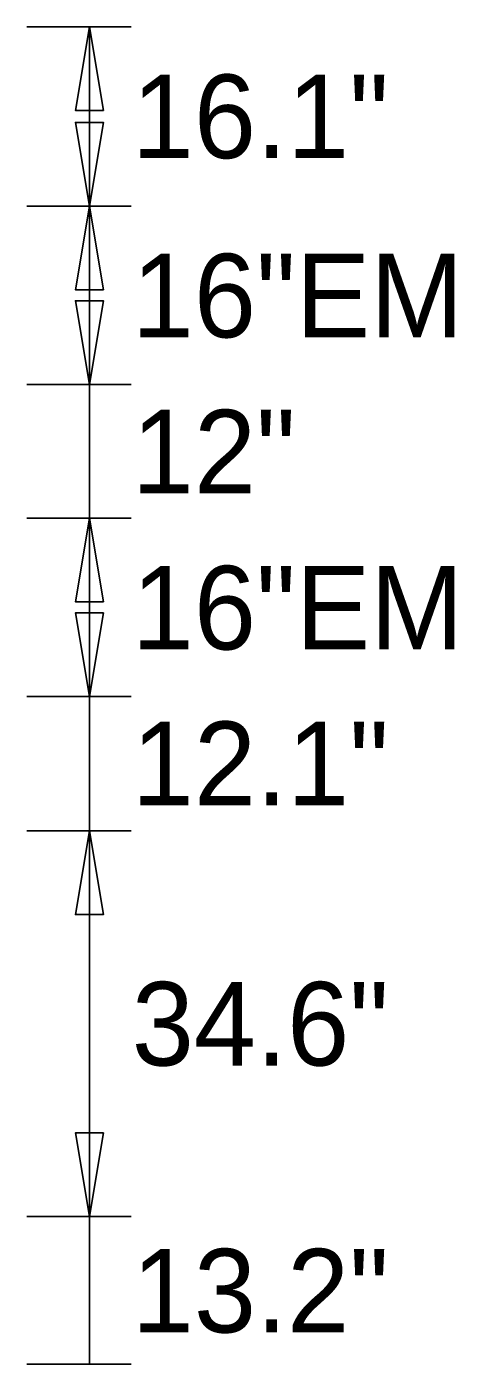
# Model space of a CAD drawing. Extents: x 1806251 to 1809821, y 414895 to 422886.
# Drawn here: x 1809678.672 to 1809679.055, y 415201.781 to 415202.981 of the extents above; entities that cross this region are included whole.
import ezdxf

# ---------------------------------------------------------------- set-up
doc = ezdxf.new("R2010")
doc.units = 0
doc.layers.add('GSDIMS', color=7, linetype='Continuous')

msp = doc.modelspace()

# ---------------------------------------------------------------- linework, layer by layer
at = {"layer": 'GSDIMS'}
for p, q in [((1809678.6717, 415202.9805), (1809678.7655, 415202.9805)), ((1809678.728, 415202.8196), (1809678.728, 415202.9805)), ((1809678.6717, 415202.8196), (1809678.7655, 415202.8196)), ((1809678.6717, 415202.8196), (1809678.7655, 415202.8196)), ((1809678.728, 415202.8196), (1809678.728, 415202.6596)), ((1809678.6717, 415202.6596), (1809678.7655, 415202.6596)), ((1809678.6717, 415202.6596), (1809678.7655, 415202.6596)), ((1809678.728, 415202.5396), (1809678.728, 415202.6596)), ((1809678.6717, 415202.5396), (1809678.7655, 415202.5396)), ((1809678.6717, 415202.5396), (1809678.7655, 415202.5396)), ((1809678.728, 415202.5396), (1809678.728, 415202.3796)), ((1809678.6717, 415202.3796), (1809678.7655, 415202.3796)), ((1809678.6717, 415202.3796), (1809678.7655, 415202.3796)), ((1809678.728, 415202.259), (1809678.728, 415202.3796)), ((1809678.6717, 415202.259), (1809678.7655, 415202.259)), ((1809678.6717, 415202.259), (1809678.7655, 415202.259)), ((1809678.728, 415202.259), (1809678.728, 415201.913)), ((1809678.6717, 415201.913), (1809678.7655, 415201.913)), ((1809678.6717, 415201.913), (1809678.7655, 415201.913)), ((1809678.728, 415201.7805), (1809678.728, 415201.913)), ((1809678.6717, 415201.7805), (1809678.7655, 415201.7805))]:
    msp.add_line(p, q, dxfattribs=at)
for points in [[(1809678.728, 415202.9805), (1809678.7155, 415202.9055), (1809678.7405, 415202.9055)], [(1809678.728, 415202.8196), (1809678.7155, 415202.8946), (1809678.7405, 415202.8946)], [(1809678.728, 415202.8196), (1809678.7155, 415202.7446), (1809678.7405, 415202.7446)], [(1809678.728, 415202.6596), (1809678.7155, 415202.7346), (1809678.7405, 415202.7346)], [(1809678.728, 415202.5396), (1809678.7155, 415202.4646), (1809678.7405, 415202.4646)], [(1809678.728, 415202.3796), (1809678.7155, 415202.4546), (1809678.7405, 415202.4546)], [(1809678.728, 415202.259), (1809678.7155, 415202.184), (1809678.7405, 415202.184)], [(1809678.728, 415201.913), (1809678.7155, 415201.988), (1809678.7405, 415201.988)]]:
    msp.add_lwpolyline(points, close=True, dxfattribs=at)

# ---------------------------------------------------------------- texts
for s, p in [('16.1"', (1809678.766, 415202.8626)), ('16"EM', (1809678.766, 415202.7018)), ('12"', (1809678.766, 415202.5618)), ('16"EM', (1809678.766, 415202.4218)), ('12.1"', (1809678.766, 415202.2821)), ('34.6"', (1809678.766, 415202.0485)), ('13.2"', (1809678.766, 415201.809))]:
    msp.add_text(s, height=0.075, dxfattribs=at).set_placement(p)

doc.saveas('drawing.dxf')
